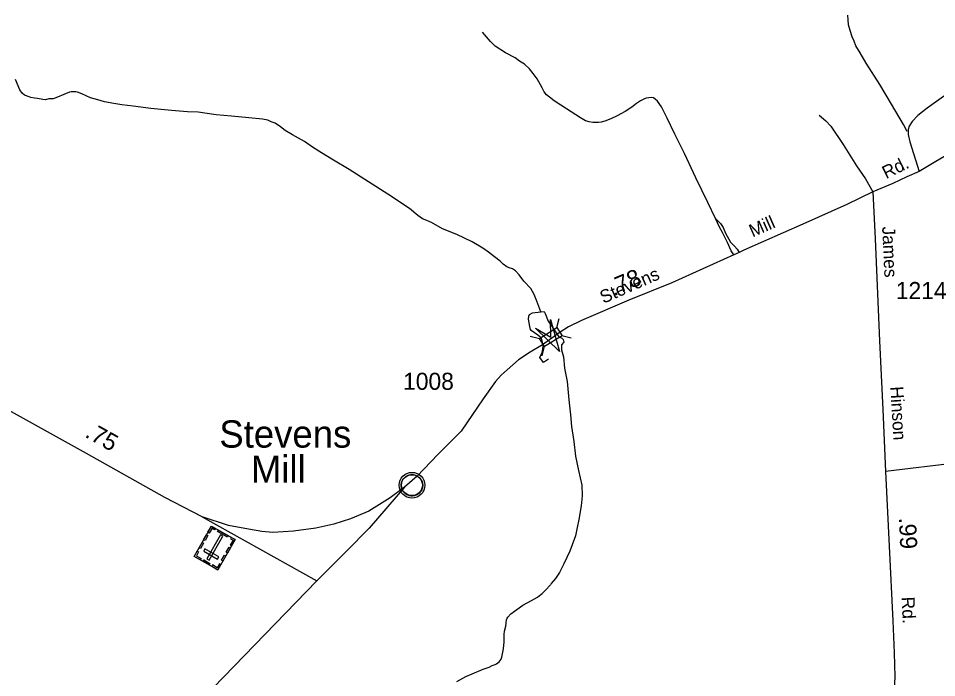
# Model space of a CAD drawing. Extents: x 2206922 to 2357709, y 510027 to 673830.
# Drawn here: x 2257136 to 2263859, y 578126 to 582954 of the extents above; entities that cross this region are included whole.
import ezdxf

# ---------------------------------------------------------------- set-up
doc = ezdxf.new("R2010")
doc.units = 0
for name, color, linetype in [('Exist Civil Demographics Community CELL', 7, 'Continuous'), ('Exist Civil Demographics Community Label', 7, 'Continuous'), ('Exist Cultural Cemetery CELL', 7, 'Continuous'), ('Exist Hydrographic Creek Single Shore', 7, 'Continuous'), ('Exist Hydrographic Misc Water Feature', 7, 'Continuous'), ('Exist Road Non-System Type 51', 7, 'Continuous'), ('Exist Road Secondary Mileage Hundredths English Label', 7, 'Continuous'), ('Exist Road Secondary Structure Standard Bridge Attributed CELL', 7, 'Continuous'), ('Exist Road Secondary Structure Standard Bridge CELL', 7, 'Continuous'), ('Exist Road Secondary Type 51 Attributed', 7, 'Continuous'), ('Exist Road Secondary Type 51 Label', 7, 'Continuous'), ('Exist Road Secondary Type 51 Number Label', 7, 'Continuous')]:
    doc.layers.add(name, color=color, linetype=linetype)

msp = doc.modelspace()

# ---------------------------------------------------------------- linework, layer by layer
at = {"layer": 'Exist Civil Demographics Community CELL'}
msp.add_lwpolyline([(2259940.2, 579547.7), (2259941.2, 579553.3), (2259942.9, 579559.9), (2259945.9, 579567.1), (2259948.8, 579572.8), (2259952.1, 579578.5), (2259955.9, 579583.6), (2259959.8, 579588), (2259964.4, 579592.6), (2259970, 579597.2), (2259975.4, 579600.9), (2259980.3, 579603.7), (2259985.3, 579606.2), (2259990.8, 579608.5), (2259996.4, 579610.3), (2260000.7, 579611.5), (2260005.6, 579612.2), (2260009.7, 579612.9), (2260016.1, 579613.2), (2260020.5, 579613.1), (2260026.2, 579612.8), (2260031.1, 579612.1), (2260036, 579611.1), (2260041, 579609.7), (2260046.2, 579607.8), (2260052.8, 579604.8), (2260059.1, 579601.3), (2260064.1, 579597.8), (2260069.3, 579593.8), (2260072.6, 579590.6), (2260076.7, 579586.3), (2260080.6, 579581.6), (2260083.7, 579577), (2260086.8, 579572), (2260089.3, 579566.8), (2260091.3, 579561.8), (2260092.9, 579556.8), (2260094.1, 579552.2), (2260095.2, 579546.1), (2260095.9, 579541.4), (2260096.1, 579535.4), (2260095.9, 579529.6), (2260095.4, 579524), (2260094.4, 579518.5), (2260092.8, 579512.3), (2260090.9, 579506.5), (2260088.6, 579501.4), (2260085.5, 579495.4), (2260082.2, 579490.1), (2260078.7, 579485.4), (2260074.5, 579480.6), (2260069.2, 579475.7), (2260064.2, 579471.6), (2260059.2, 579468.1), (2260054.9, 579465.6), (2260048, 579462.4), (2260040.9, 579459.7), (2260034.9, 579458.2), (2260028.3, 579456.9), (2260023.9, 579456.4), (2260019.4, 579456.2), (2260013.8, 579456.2), (2260009.6, 579456.6), (2260003.9, 579457.3), (2259998, 579458.6), (2259993.4, 579459.9), (2259988.2, 579461.8), (2259983.7, 579463.8), (2259979.7, 579466), (2259972.9, 579470.1), (2259967.3, 579474.4), (2259962.4, 579478.9), (2259958, 579483.7), (2259954.8, 579487.7), (2259951.8, 579491.9), (2259947.7, 579499), (2259946, 579502.5), (2259944.3, 579506.5), (2259941.7, 579514.7), (2259940.2, 579521.8), (2259939.5, 579526.9), (2259939.1, 579533.2), (2259939.1, 579537.9), (2259939.6, 579544.4)], close=True, dxfattribs=at)
for centre, radius in [((2260017.8, 579535.3), 94.3), ((2260017.5, 579535.6), 76.7)]:
    msp.add_circle(centre, radius, dxfattribs=at)
at = {"layer": 'Exist Cultural Cemetery CELL'}
for points in [[(2258596.6, 578915.7), (2258423.6, 579014.2), (2258549.6, 579235.5), (2258722.6, 579137)], [(2258578.4, 579219.1), (2258572.7, 579209.1), (2258553.6, 579220), (2258533.6, 579184.9), (2258523.9, 579190.4), (2258549.6, 579235.5)], [(2258667, 579155.4), (2258593.3, 579197.4), (2258598.9, 579207.3), (2258672.6, 579165.3)], [(2258523.7, 579167.1), (2258502.3, 579129.4), (2258492.4, 579135), (2258513.8, 579172.7)], [(2258516.4, 578995.1), (2258532.6, 578985.9), (2258633, 579162.1), (2258616.7, 579171.3)], [(2258693.9, 579153.3), (2258688.2, 579143.3), (2258707.3, 579132.4), (2258687.3, 579097.3), (2258697, 579091.8), (2258722.6, 579136.9)], [(2258491.1, 579109.8), (2258469.7, 579072.1), (2258459.8, 579077.8), (2258481.2, 579115.4)], [(2258688, 579076.2), (2258666.6, 579038.5), (2258656.7, 579044.2), (2258678.2, 579081.8)], [(2258445, 579051.9), (2258454.9, 579046.3), (2258439, 579018.3), (2258474.2, 578998.3), (2258468.7, 578988.6), (2258423.6, 579014.3)], [(2258594.8, 578995), (2258604.1, 579011.3), (2258501.8, 579069.5), (2258492.5, 579053.3)], [(2258654.8, 579017.8), (2258633.3, 578980.1), (2258623.5, 578985.8), (2258644.9, 579023.4)], [(2258532.3, 578952.4), (2258487.2, 578978), (2258492.9, 578987.9), (2258537.9, 578962.3)], [(2258618.1, 578953.3), (2258608.2, 578959), (2258592.3, 578931), (2258557, 578951.1), (2258551.5, 578941.4), (2258596.6, 578915.7)]]:
    msp.add_lwpolyline(points, close=True, dxfattribs=at)
at = {"layer": 'Exist Hydrographic Creek Single Shore'}
for points in [[(2257765.9, 582342.7), (2257717.6, 582358.5), (2257663.6, 582371.9), (2257601.5, 582401.6), (2257569.5, 582413.3), (2257557.4, 582415.1), (2257543.3, 582417.2), (2257535.7, 582416.8), (2257523.4, 582415), (2257509.4, 582412.6), (2257469.6, 582396.3), (2257421.7, 582376), (2257389.9, 582365.8), (2257357.9, 582363.7), (2257333.9, 582357.1), (2257313.8, 582361), (2257276.1, 582366.7), (2257253.9, 582368.8), (2257228.1, 582374.3), (2257215.8, 582380.2), (2257181.8, 582392.3), (2257163.5, 582405.9), (2257145.3, 582431.8), (2257115.1, 582505.3)], [(2260961.3, 580805.4), (2260946.7, 580843.3), (2260932.6, 580883.2), (2260911.7, 580931), (2260887.5, 580975.1), (2260836.8, 581030.6), (2260802.8, 581076.3), (2260774.7, 581104.1), (2260754.4, 581119.7), (2260730.2, 581127.4), (2260712.3, 581135.3), (2260684.2, 581153), (2260664.2, 581175.1), (2260621.7, 581208.6), (2260577.4, 581242.1), (2260537.4, 581272), (2260458.7, 581317.1), (2260346.3, 581370.2), (2260242.2, 581413.4), (2260159.7, 581458.8), (2260113.6, 581478.2), (2260093.7, 581486.1), (2260059.3, 581509.9), (2259999, 581561.2), (2259840.1, 581666.3), (2259558.7, 581847.8), (2259442.5, 581914.8), (2259354.3, 581969.9), (2259289.7, 582011.2), (2259229.6, 582052.7), (2259143.5, 582102.2), (2259089.1, 582133.5), (2259054.7, 582159.4), (2259016.4, 582187.1), (2258986.6, 582196.8), (2258962.6, 582208.5), (2258923.9, 582216.4), (2258824.2, 582225.3), (2258696.5, 582238.5), (2258583.9, 582247.4), (2258500, 582258.8), (2258452.5, 582266.4), (2258373.9, 582269.7), (2258256.4, 582278.9), (2258106.3, 582293.4), (2257976.1, 582310.6), (2257893.7, 582321.8), (2257833.8, 582331.3), (2257765.9, 582342.7)], [(2261015.8, 580737.6), (2261040, 580701.9), (2261092.7, 580622.6), (2261112.8, 580614.7), (2261124.7, 580602.8), (2261129.2, 580583), (2261111.4, 580562.6), (2261113.4, 580526.6), (2261125.9, 580474.8), (2261135, 580393.2), (2261154, 580295.4), (2261166.9, 580159.7), (2261178, 580051.7), (2261184.8, 579965.6), (2261201.8, 579855.9), (2261214.5, 579748.2), (2261237.7, 579642.5), (2261260.7, 579536.9), (2261263.7, 579458.5), (2261256.1, 579384.7), (2261239.3, 579284.5), (2261227.6, 579226.3), (2261216, 579164.4), (2261190.9, 579098), (2261173.5, 579052), (2261130, 578959.6), (2261096.8, 578895.7), (2261068.9, 578853.2), (2261035.7, 578814.8), (2261031.8, 578806.9)], [(2260346.9, 578097.9), (2260413, 578134.6), (2260458.5, 578152.9), (2260538.3, 578187.5), (2260581.7, 578204), (2260604.3, 578214), (2260626, 578222.1), (2260635.4, 578228.4), (2260655.7, 578242.4), (2260669.7, 578262.6), (2260675.4, 578276.7), (2260688.8, 578336.7), (2260692.5, 578388.9), (2260693.7, 578442.6), (2260695.9, 578466.6), (2260703.7, 578502.8), (2260709.3, 578548.6), (2260715, 578560.7), (2260718.9, 578568.6), (2260740.8, 578592.8), (2260830.2, 578657.6), (2260891.8, 578690.1), (2260937.5, 578714.5), (2260960.9, 578734.5), (2260970.7, 578742.7), (2261002.3, 578774.9), (2261023.8, 578798.8), (2261031.8, 578806.9)]]:
    msp.add_lwpolyline(points, dxfattribs=at)
at = {"layer": 'Exist Hydrographic Misc Water Feature'}
msp.add_line((2260901, 580798.7), (2260961.3, 580805.4), dxfattribs=at)
for points in [[(2261018.1, 580457.8), (2260980.6, 580433.5), (2260954.3, 580469.5), (2260969.9, 580507.3), (2260975.6, 580531.6), (2260977.7, 580561.7), (2260964.8, 580611.5), (2260938.5, 580633.3), (2260890.5, 580668.9), (2260886.2, 580676.8), (2260880.3, 580698.8), (2260871.5, 580750.9), (2260873.3, 580772.9), (2260879, 580786.6), (2260901, 580798.7)], [(2260961.3, 580805.4), (2260985.5, 580807.5), (2260993.3, 580793.7), (2261015.8, 580737.6)]]:
    msp.add_lwpolyline(points, dxfattribs=at)
at = {"layer": 'Exist Road Non-System Type 51'}
for p, q in [((2264026, 579700.6), (2263485.7, 579636.5)), ((2258481.9, 579304.6), (2259320.6, 578834.4))]:
    msp.add_line(p, q, dxfattribs=at)
for points in [[(2263644.4, 582125.3), (2263615.3, 582176.6), (2263528, 582326.3), (2263442.1, 582470.4), (2263342.4, 582627.1), (2263298, 582701.9), (2263267.6, 582753.2), (2263255.1, 582786.5), (2263241.2, 582819.7), (2263226, 582865.5), (2263214.9, 582907.1), (2263210.8, 582944.5), (2263209.4, 582976.4)], [(2262240.4, 581488.4), (2262183.9, 581604.7), (2262096, 581786.9), (2262012.8, 581964.5), (2261965.7, 582057.1), (2261942.1, 582105.8), (2261887.2, 582222.1), (2261844.8, 582306.9), (2261814.9, 582347.8), (2261799.2, 582363.5), (2261785.1, 582372.9), (2261769.4, 582374.5), (2261750.6, 582372.9), (2261731.7, 582369.8), (2261714.5, 582363.5), (2261690.9, 582350.9), (2261661.1, 582330.5), (2261628.1, 582303.8), (2261577.9, 582272.4), (2261519.8, 582239.4), (2261472.7, 582217.4), (2261430.3, 582201.7), (2261402, 582193.8), (2261383.2, 582192.3), (2261359.6, 582192.3), (2261342.3, 582192.3), (2261314.1, 582197), (2261289, 582204.8), (2261251.3, 582225.2), (2261182.2, 582269.2), (2261106.8, 582319.5), (2261058.1, 582349.4), (2261023.6, 582377.6), (2261003.2, 582394.9), (2260985.9, 582416.9), (2260971.8, 582445.2), (2260934.1, 582511.2), (2260905.8, 582550.4), (2260879.2, 582583.4), (2260841.5, 582618), (2260803.8, 582641.6), (2260772.4, 582665.1), (2260701.7, 582702.8), (2260627.9, 582751.5), (2260591.8, 582784.5), (2260533.7, 582852.1)], [(2263971.3, 582417.8), (2263909, 582383.1), (2263789.8, 582295.8), (2263722, 582243.1), (2263679.1, 582197.8), (2263657.4, 582163.7), (2263651.7, 582139.6), (2263650, 582103.5), (2263663.8, 582049.1), (2263731.7, 581832.8)], [(2262998.1, 582245.8), (2263048.1, 582204.7), (2263085.5, 582163.6), (2263174.8, 582029.7), (2263271.1, 581874.4), (2263338.9, 581779.8), (2263392.7, 581682.7)], [(2262240.4, 581488.4), (2262276.6, 581450.7), (2262297, 581422.5), (2262314.2, 581380), (2262337.8, 581337.6), (2262350.4, 581314.1), (2262377.9, 581285), (2262397.5, 581263.8), (2262414, 581240.6)], [(2262373.3, 581222.4), (2262355.1, 581252.8), (2262326.8, 581312.5), (2262292.3, 581386.3), (2262268.7, 581425.6), (2262240.4, 581488.4)]]:
    msp.add_lwpolyline(points, dxfattribs=at)
at = {"layer": 'Exist Road Secondary Structure Standard Bridge Attributed CELL'}
msp.add_lwpolyline([(2261030.7, 580749.4), (2261096.8, 580514.7), (2260922.2, 580684.9), (2261034.5, 580619.5)], close=True, dxfattribs=at)
at = {"layer": 'Exist Road Secondary Structure Standard Bridge CELL'}
for p, q in [((2261079.2, 580689.2), (2261095.1, 580756.4)), ((2260883.4, 580625.9), (2260950.5, 580610)), ((2261115.5, 580630.5), (2261182.7, 580614.7)), ((2260971.8, 580482.8), (2260987.6, 580550))]:
    msp.add_line(p, q, dxfattribs=at)
msp.add_lwpolyline([(2260950.5, 580610), (2261079, 580689.5), (2261116.2, 580629.5), (2260987.6, 580550)], close=True, dxfattribs=at)
at = {"layer": 'Exist Road Secondary Type 51 Attributed'}
for points in [[(2263986.6, 581983.9), (2263853.6, 581904.9), (2263731.7, 581832.8), (2263640.2, 581792.6), (2263537.4, 581744.7), (2263392.7, 581682.7)], [(2263392.7, 581682.7), (2263201.6, 581591.2), (2262880, 581447.7), (2262447, 581255.4), (2262414, 581240.6), (2262373.3, 581222.4), (2261919.2, 581018.6), (2261604.5, 580890.9), (2261258.2, 580741.8), (2261164.5, 580695.4), (2261103.3, 580656.3), (2261023.9, 580600.6), (2260973.2, 580562.8)], [(2263392.7, 581682.7), (2263409.1, 581339), (2263441.1, 580593.6), (2263464.8, 580090.7), (2263485.7, 579636.5), (2263538.6, 578542.9), (2263548.4, 578307.4), (2263553.9, 578131.9), (2263548.4, 578037.1), (2263520.5, 577935.4), (2263469, 577786.4), (2263410.5, 577656.8), (2263346.5, 577495.2), (2263285.2, 577353.1), (2263243.4, 577248.6), (2263212.8, 577152.5), (2263198.9, 577075.8), (2263196.1, 576983.9), (2263205.8, 576843.2), (2263228.1, 576671.8), (2263268.5, 576540.9)], [(2260973.2, 580562.8), (2260883.3, 580510.1), (2260798.3, 580452.9), (2260713.4, 580379.1), (2260670.2, 580341.5), (2260628.5, 580294.1), (2260539.3, 580167.3), (2260377.1, 579930.1), (2260206.2, 579759.1), (2260054.5, 579602.6), (2259963.1, 579520.7)], [(2259963.1, 579520.7), (2259858.2, 579441.8), (2259700.6, 579346.1), (2259568.3, 579289.5), (2259445.6, 579250.9), (2259313, 579220.5), (2259149.4, 579198.1), (2258999.6, 579188.7), (2258917.6, 579196.2), (2258819.6, 579213.4), (2258673.4, 579240.1), (2258481.9, 579304.6), (2258207.9, 579446.3), (2257635.5, 579767.3), (2256379.1, 580462.3)], [(2259963.1, 579520.7), (2259703.1, 579222), (2259539.4, 579053.5), (2259320.6, 578834.4), (2258940.1, 578441.7), (2258564.6, 578054), (2258263.7, 577728.9), (2258198.7, 577634.9), (2258144.2, 577544)]]:
    msp.add_lwpolyline(points, dxfattribs=at)

# ---------------------------------------------------------------- texts
at = {"layer": 'Exist Civil Demographics Community Label'}
for s, p in [('Stevens', (2258607, 579810.5)), ('Mill', (2258837.9, 579552.9))]:
    msp.add_text(s, height=200, dxfattribs=at).set_placement(p)
at = {"layer": 'Exist Road Secondary Mileage Hundredths English Label'}
for s, rotation, p in [('.78', 23.29456, (2261494.7, 580918.3)), ('.75', 330.72314, (2257616.4, 579891.8)), ('.99', 272.76983, (2263582.1, 579296.8))]:
    msp.add_text(s, height=125, rotation=rotation, dxfattribs=at).set_placement(p)
at = {"layer": 'Exist Road Secondary Type 51 Label'}
for s, rotation, p in [('Rd.', 26.26604, (2263489.2, 581775.8)), ('Mill', 23.69648, (2262511.4, 581349)), ('James', 272.71566, (2263459.7, 581428.2)), ('Stevens', 23.74571, (2261419.2, 580863.2)), ('Hinson', 273.50466, (2263519.3, 580256.8)), ('Rd.', 272.79323, (2263601.8, 578716.7))]:
    msp.add_text(s, height=95, rotation=rotation, dxfattribs=at).set_placement(p)
at = {"layer": 'Exist Road Secondary Type 51 Number Label'}
for s, p in [('1214', (2263560.2, 580898.6)), ('1008', (2259952.5, 580234))]:
    msp.add_text(s, height=125, dxfattribs=at).set_placement(p)

doc.saveas('drawing.dxf')
